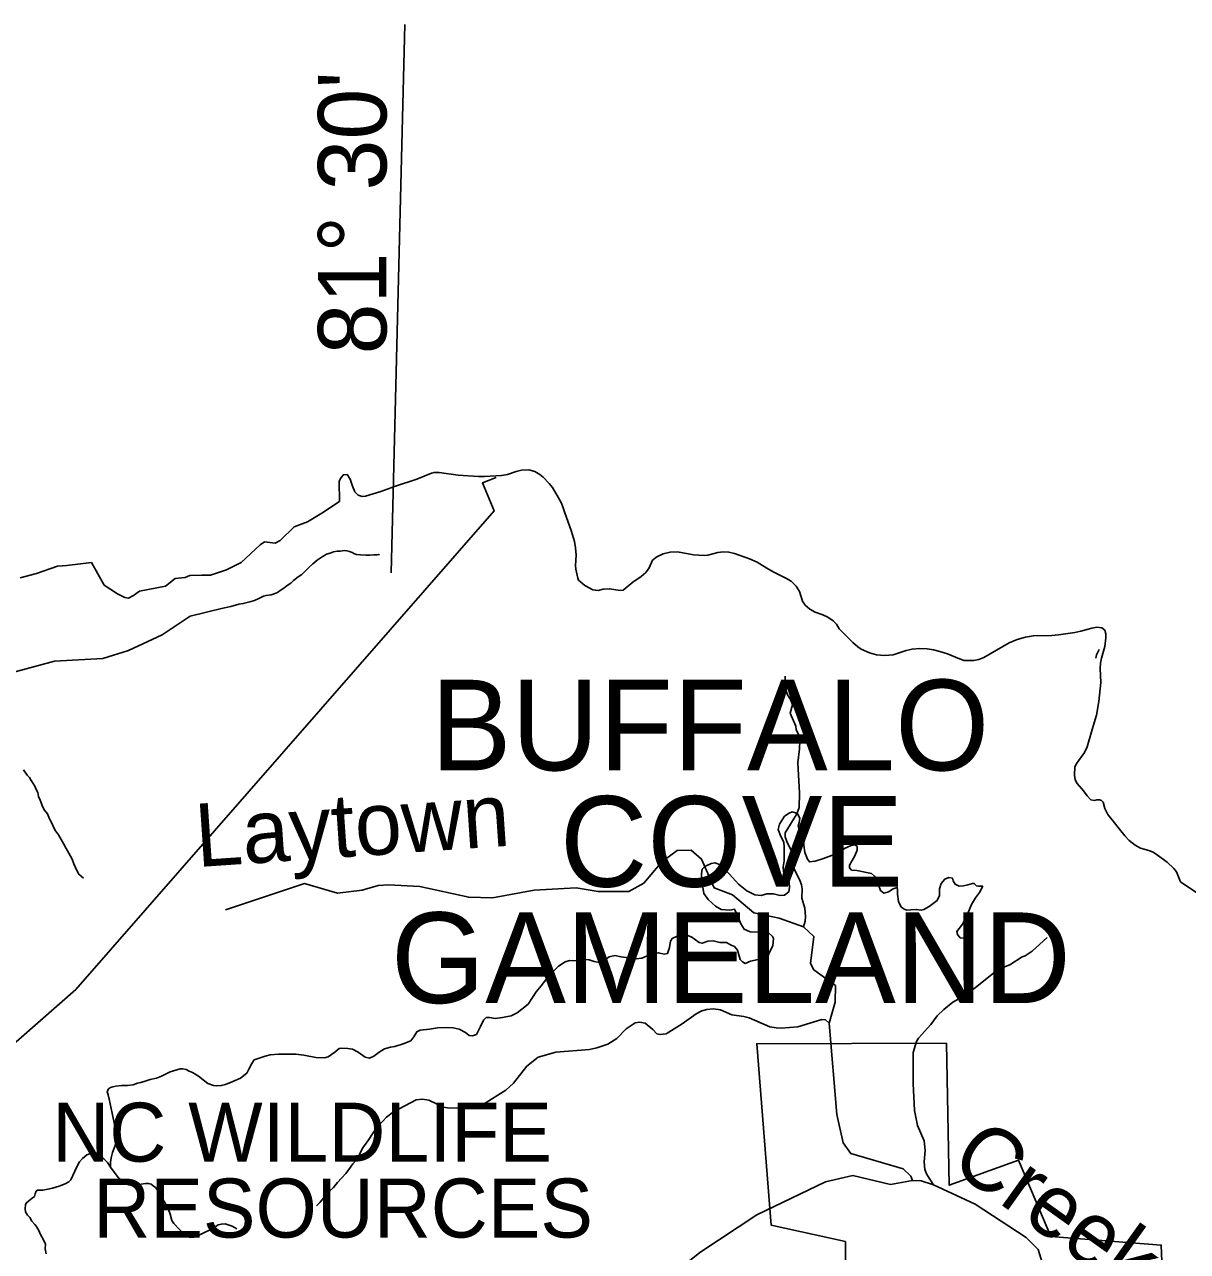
# Model space of a CAD drawing. Extents: x 1159738 to 1321356, y 736314 to 882035.
# Drawn here: x 1257995 to 1269036, y 857362 to 869008 of the extents above; entities that cross this region are included whole.
import ezdxf

# ---------------------------------------------------------------- set-up
doc = ezdxf.new("R2010")
doc.units = 0
for name, color, linetype in [('Exist Boundary Land Use Gamelands State NC Wildlife Resources Commission', 7, 'Continuous'), ('Exist Boundary Land Use Gamelands State NC Wildlife Resources Commission Label', 7, 'Continuous'), ('Exist Boundary Political CountyLine', 7, 'Continuous'), ('Exist Hydrographic Creek Single Shore', 7, 'Continuous'), ('Exist Hydrographic Creek Single Shore Label', 7, 'Continuous'), ('Exist Hydrographic Misc Water Feature', 7, 'Continuous'), ('Exist Road Non-System Type 51', 7, 'Continuous'), ('Map Preparation Longitude Latitude Label', 7, 'Continuous'), ('Map Preparation Longitude Latitude Lines', 7, 'Continuous')]:
    doc.layers.add(name, color=color, linetype=linetype)

msp = doc.modelspace()

# ---------------------------------------------------------------- linework, layer by layer
at = {"layer": 'Exist Boundary Land Use Gamelands State NC Wildlife Resources Commission'}
for points in [[(1262473, 864708), (1262344, 864658), (1262453, 864392), (1258482, 859849), (1255564, 857291)], [(1265791, 856598), (1265788, 857455), (1265084, 857611), (1264947, 859333), (1266747, 859338), (1266774, 857990), (1267432, 858229), (1267739, 857503), (1268787, 857423), (1268838, 856189)]]:
    msp.add_lwpolyline(points, dxfattribs=at)
at = {"layer": 'Exist Boundary Political CountyLine'}
for points in [[(1260986, 864480), (1260983, 864672), (1260984, 864680), (1261000, 864708), (1261022, 864735), (1261058, 864737), (1261088, 864692), (1261109, 864626), (1261132, 864573), (1261163, 864541), (1261200, 864528), (1261233, 864530), (1261378, 864575), (1261518, 864627), (1261721, 864694), (1261859, 864751), (1261884, 864757), (1261933, 864755), (1262111, 864730), (1262306, 864718), (1262362, 864718), (1262523, 864728), (1262580, 864738), (1262663, 864767), (1262714, 864779), (1262783, 864782), (1262839, 864767), (1262886, 864738), (1262918, 864711), (1262977, 864652), (1263006, 864613), (1263064, 864514), (1263092, 864464), (1263110, 864421), (1263123, 864383), (1263189, 864195), (1263215, 864102), (1263226, 864040), (1263231, 863972), (1263225, 863873), (1263229, 863838), (1263248, 863752), (1263255, 863734), (1263316, 863683), (1263389, 863642), (1263440, 863637), (1263488, 863649), (1263550, 863653), (1263649, 863636), (1263678, 863640), (1263770, 863715), (1263850, 863768), (1263893, 863808), (1263924, 863852), (1263958, 863923), (1263999, 863956), (1264059, 863984), (1264124, 864001), (1264194, 864002), (1264345, 863976), (1264448, 863967), (1264483, 863971), (1264576, 863997), (1264629, 864004), (1264683, 864001), (1264734, 863987), (1264879, 863936), (1264952, 863904), (1265041, 863847), (1265103, 863813), (1265223, 863754), (1265273, 863724), (1265322, 863678), (1265353, 863626), (1265381, 863535), (1265407, 863498), (1265451, 863460), (1265500, 863430), (1265574, 863404), (1265621, 863382), (1265671, 863349), (1265704, 863316), (1265729, 863272), (1265772, 863228), (1265858, 863143), (1265906, 863100), (1265938, 863078), (1266018, 863043), (1266084, 863026), (1266161, 863018), (1266241, 863026), (1266364, 863067), (1266421, 863080), (1266494, 863085), (1266566, 863083), (1266625, 863074), (1266684, 863058), (1266757, 863034), (1266872, 862986), (1266917, 862972), (1266992, 862971)], [(1257954, 863755), (1258107, 863797), (1258309, 863867), (1258398, 863873), (1258630, 863901), (1258752, 863688), (1258878, 863603), (1258948, 863568), (1258983, 863564), (1259031, 863587), (1259088, 863628), (1259333, 863676), (1259425, 863749), (1259520, 863758), (1259565, 863778), (1259679, 863781), (1259759, 863781), (1259911, 863832), (1260051, 863902), (1260233, 864070), (1260272, 864099), (1260374, 864086), (1260422, 864112), (1260555, 864239), (1260683, 864287), (1260819, 864370), (1260986, 864480)], [(1266992, 862971), (1267008, 862972), (1267055, 862981), (1267102, 863000), (1267343, 863139), (1267419, 863171), (1267498, 863194), (1267574, 863207), (1267748, 863210), (1267810, 863214), (1267967, 863238), (1268024, 863250), (1268127, 863279), (1268174, 863287), (1268224, 863280), (1268251, 863258), (1268261, 863224), (1268262, 863185), (1268250, 863103), (1268221, 862995), (1268211, 862945), (1268206, 862897), (1268213, 862764), (1268193, 862582), (1268173, 862454), (1268130, 862315), (1268084, 862151), (1268058, 862097), (1267984, 861997), (1267966, 861962), (1267964, 861884), (1267971, 861839), (1267989, 861804), (1268048, 861735), (1268083, 861686), (1268118, 861649), (1268153, 861643), (1268174, 861649), (1268200, 861650), (1268221, 861644), (1268235, 861626), (1268251, 861568), (1268280, 861508), (1268441, 861307), (1268482, 861264), (1268540, 861218), (1268589, 861191), (1268670, 861169), (1268709, 861151), (1268753, 861124), (1268842, 861058), (1268908, 860997), (1268932, 860966), (1268971, 860871), (1269152, 860748)]]:
    msp.add_lwpolyline(points, dxfattribs=at)
at = {"layer": 'Exist Hydrographic Creek Single Shore'}
for points in [[(1254254, 860181), (1254416, 860299), (1254639, 860271), (1254726, 860307), (1254897, 860545), (1255159, 860704), (1255472, 860947), (1255681, 861083), (1255969, 861144), (1256118, 861242), (1256316, 861438), (1256776, 862129), (1256868, 862282), (1256931, 862392), (1257297, 862481), (1257640, 862743), (1257893, 862862), (1258280, 862966), (1258739, 862990), (1258983, 863067), (1259303, 863215), (1259566, 863393), (1259864, 863466)], [(1266425, 858036), (1266409, 858076), (1266336, 858147), (1265839, 858291), (1265767, 858394), (1265706, 858661), (1265634, 859530), (1265691, 859729), (1265695, 859886), (1265490, 860035), (1265458, 860094), (1265489, 860350), (1265390, 860442), (1265160, 860527), (1264919, 860575), (1264715, 860746), (1264542, 860815), (1264423, 861087), (1264325, 861171), (1264192, 861167), (1264047, 861061), (1263876, 860858), (1263732, 860779), (1263440, 860778), (1263232, 860815), (1262832, 860790), (1262438, 860720), (1262213, 860724), (1261748, 860825), (1261452, 860841)], [(1267788, 856827), (1267618, 857379), (1267504, 857493), (1267020, 857811), (1266625, 857994), (1266508, 858032), (1266425, 858036)]]:
    msp.add_lwpolyline(points, dxfattribs=at)
at = {"layer": 'Exist Hydrographic Misc Water Feature'}
for points in [[(1261366, 863975), (1261356, 863978), (1261340, 863974), (1261312, 863975), (1261272, 863970), (1261234, 863971), (1261186, 863974), (1261148, 863977), (1261128, 863985), (1261106, 863998), (1261081, 864005), (1261055, 864013), (1261029, 864014), (1260993, 864009), (1260963, 864008), (1260928, 864003), (1260896, 863991), (1260862, 863980), (1260821, 863955), (1260774, 863923), (1260733, 863888), (1260694, 863855), (1260664, 863823), (1260627, 863788), (1260594, 863765), (1260549, 863730), (1260523, 863705), (1260488, 863682), (1260457, 863657), (1260433, 863641), (1260396, 863618), (1260366, 863605), (1260336, 863596), (1260289, 863589), (1260263, 863581), (1260219, 863561), (1260178, 863542), (1260134, 863529), (1260071, 863512), (1260029, 863505), (1259954, 863485), (1259864, 863466)], [(1265218, 862824), (1265216, 862756), (1265221, 862703), (1265240, 862647), (1265270, 862594), (1265285, 862550), (1265265, 862470), (1265319, 862349), (1265322, 862317), (1265348, 862256), (1265355, 862208), (1265351, 862132), (1265336, 862000), (1265351, 861712), (1265350, 861575), (1265328, 861516), (1265218, 861337), (1265217, 861297), (1265232, 861252), (1265277, 861161), (1265281, 861065), (1265303, 860992), (1265357, 860887), (1265372, 860843), (1265377, 860803), (1265375, 860714), (1265404, 860622), (1265410, 860542), (1265407, 860497), (1265390, 860442)], [(1258555, 860904), (1258510, 860943), (1258489, 860983), (1258464, 861040), (1258446, 861087), (1258417, 861141), (1258390, 861188), (1258367, 861229), (1258342, 861273), (1258317, 861316), (1258288, 861355), (1258273, 861383), (1258256, 861420), (1258239, 861456), (1258226, 861483), (1258212, 861515), (1258183, 861552), (1258170, 861580), (1258144, 861647), (1258126, 861679), (1258120, 861717), (1258106, 861748), (1258093, 861778), (1258078, 861803), (1258058, 861831), (1258041, 861860), (1258020, 861884), (1257985, 861933)], [(1259903, 860606), (1260652, 860854), (1260966, 860762), (1261200, 860790), (1261352, 860837), (1261452, 860841)], [(1267705, 860341), (1267560, 860212), (1267495, 860168), (1267466, 860157), (1267348, 860084), (1267243, 860040), (1267009, 859854), (1266903, 859795), (1266850, 859751), (1266807, 859728), (1266722, 859659), (1266660, 859598), (1266598, 859516), (1266481, 859386), (1266464, 859354), (1266433, 859249), (1266432, 858957), (1266444, 858701), (1266474, 858558), (1266535, 858413), (1266547, 858320), (1266536, 858212), (1266542, 858140), (1266561, 858091), (1266625, 857994)], [(1261398, 858598), (1261433, 858635), (1261498, 858688), (1261713, 858801), (1261773, 858808), (1261833, 858798), (1261972, 858732), (1262030, 858723), (1262242, 858728), (1262316, 858746), (1262353, 858761), (1262564, 858894), (1262638, 858960), (1262764, 859122), (1262870, 859205), (1263039, 859252), (1263360, 859280), (1263428, 859296), (1263533, 859329), (1263617, 859384), (1263707, 859475), (1263792, 859533), (1263833, 859539), (1263888, 859530), (1263959, 859470), (1263998, 859429), (1264030, 859420), (1264086, 859427), (1264237, 859521), (1264371, 859618), (1264424, 859645), (1264474, 859658), (1264534, 859664), (1264604, 859654), (1264711, 859608), (1264823, 859591), (1264874, 859578), (1265072, 859495), (1265132, 859485), (1265180, 859480), (1265337, 859494), (1265566, 859564), (1265598, 859562), (1265634, 859530)], [(1260768, 857794), (1260799, 857828), (1260838, 857871), (1260869, 857904), (1260892, 857937), (1260927, 857970), (1260966, 858017), (1261003, 858057), (1261044, 858101), (1261075, 858141), (1261113, 858194), (1261146, 858231), (1261162, 858255), (1261186, 858304), (1261207, 858344), (1261263, 858426), (1261298, 858478), (1261319, 858507), (1261344, 858540), (1261369, 858569), (1261379, 858581), (1261398, 858598)], [(1261308, 855260), (1261859, 855495), (1262021, 855623), (1262393, 855816), (1262778, 856222), (1263212, 856571), (1263692, 856775), (1264407, 857351), (1264949, 857711), (1265599, 858023), (1265859, 858084), (1266215, 857998), (1266425, 858036)]]:
    msp.add_lwpolyline(points, dxfattribs=at)
at = {"layer": 'Exist Road Non-System Type 51'}
for points in [[(1268166, 862995), (1268172, 863025), (1268181, 863044), (1268199, 863076)], [(1264609, 860608), (1264556, 860640), (1264486, 860703), (1264445, 860759), (1264425, 860877), (1264423, 860947), (1264430, 860990), (1264455, 861015), (1264513, 861043), (1264549, 861051), (1264604, 861031), (1264649, 860983), (1264715, 860912), (1264773, 860847), (1264851, 860784), (1264929, 860746), (1264989, 860741), (1265042, 860756), (1265105, 860756), (1265170, 860741), (1265211, 860743), (1265251, 860774), (1265259, 860819), (1265256, 860864), (1265241, 860902), (1265201, 860968), (1265196, 861013), (1265208, 861071), (1265207, 861130), (1265207, 861198), (1265205, 861246), (1265175, 861302), (1265149, 861367), (1265162, 861417), (1265210, 861493), (1265253, 861523), (1265283, 861536), (1265313, 861526), (1265338, 861513), (1265356, 861473), (1265348, 861435), (1265341, 861400), (1265351, 861367), (1265376, 861322), (1265389, 861279), (1265394, 861218), (1265404, 861148), (1265429, 861087), (1265447, 861060), (1265502, 861067), (1265580, 861092), (1265656, 861120), (1265691, 861128), (1265781, 861186), (1265844, 861216), (1265880, 861221), (1265900, 861206), (1265900, 861171), (1265877, 861118), (1265827, 861030), (1265827, 861004), (1265847, 860982), (1265897, 860977), (1266036, 860951), (1266066, 860924), (1266089, 860876), (1266121, 860788), (1266154, 860762), (1266197, 860775), (1266242, 860803), (1266280, 860818), (1266282, 860795), (1266282, 860752), (1266292, 860684), (1266315, 860636), (1266340, 860614), (1266373, 860601), (1266411, 860604), (1266461, 860609), (1266509, 860601), (1266532, 860609), (1266585, 860636), (1266659, 860694), (1266682, 860742), (1266682, 860803), (1266697, 860856), (1266732, 860896), (1266770, 860911), (1266805, 860906), (1266813, 860881), (1266830, 860848), (1266868, 860828), (1266908, 860831), (1266951, 860841), (1266994, 860856), (1267012, 860856), (1267034, 860833), (1267049, 860828), (1267082, 860828), (1267092, 860828), (1267062, 860770)], [(1267062, 860770), (1267022, 860717), (1266986, 860654), (1266949, 860563), (1266901, 860468), (1266868, 860429), (1266846, 860398), (1266853, 860371), (1266878, 860340), (1266926, 860335)], [(1265107, 860331), (1265097, 860353), (1265052, 860394), (1264961, 860394), (1264883, 860396), (1264828, 860421), (1264795, 860472), (1264760, 860558), (1264737, 860610), (1264692, 860603), (1264609, 860608)], [(1259973, 858975), (1260044, 859008), (1260104, 859055), (1260124, 859093), (1260152, 859146), (1260174, 859181), (1260212, 859194), (1260278, 859214), (1260326, 859229), (1260406, 859234), (1260492, 859234), (1260572, 859234), (1260648, 859224), (1260759, 859204), (1260842, 859199), (1260879, 859209), (1260942, 859252), (1260983, 859287), (1261008, 859292), (1261063, 859287), (1261109, 859282), (1261164, 859254), (1261229, 859207), (1261270, 859197), (1261310, 859214), (1261363, 859252), (1261411, 859285), (1261469, 859300), (1261511, 859307), (1261590, 859332), (1261661, 859360), (1261691, 859400), (1261721, 859448), (1261752, 859461), (1261840, 859471), (1261915, 859483), (1262001, 859488), (1262064, 859483), (1262122, 859471), (1262180, 859440), (1262217, 859413), (1262248, 859410), (1262285, 859420), (1262323, 859496), (1262353, 859556), (1262378, 859584), (1262409, 859584), (1262464, 859574), (1262532, 859584), (1262615, 859597), (1262671, 859627), (1262776, 859708), (1262853, 859825), (1262901, 859883), (1262964, 859966), (1263064, 860069), (1263127, 860110), (1263168, 860125), (1263233, 860122), (1263286, 860132), (1263356, 860130), (1263402, 860115), (1263455, 860105), (1263497, 860125), (1263545, 860157), (1263598, 860170), (1263659, 860157), (1263729, 860150), (1263802, 860140), (1263857, 860145), (1263930, 860178), (1263968, 860193), (1264011, 860198), (1264071, 860185), (1264099, 860190), (1264117, 860246), (1264129, 860306), (1264144, 860334), (1264190, 860356), (1264240, 860362), (1264293, 860362), (1264331, 860344), (1264401, 860296), (1264428, 860288), (1264483, 860306), (1264533, 860311), (1264596, 860296), (1264659, 860293), (1264705, 860270), (1264735, 860255), (1264763, 860222), (1264788, 860132), (1264810, 860112), (1264836, 860094), (1264888, 860117), (1264989, 860139), (1265034, 860154), (1265055, 860170), (1265072, 860210), (1265100, 860263), (1265107, 860331)], [(1259973, 858975), (1259902, 858947), (1259862, 858937), (1259822, 858933), (1259790, 858937), (1259736, 858956), (1259647, 859026), (1259590, 859059), (1259557, 859074), (1259528, 859089), (1259495, 859096), (1259471, 859095), (1259440, 859087), (1259378, 859067), (1259296, 859026), (1259249, 859006), (1259188, 858993), (1259150, 858981), (1259099, 858966), (1259068, 858958), (1259026, 858944), (1258974, 858938), (1258916, 858936), (1258863, 858932), (1258834, 858925), (1258810, 858918), (1258792, 858904), (1258781, 858878), (1258790, 858850), (1258800, 858806), (1258827, 858673), (1258852, 858552), (1258876, 858482), (1258877, 858443), (1258861, 858383), (1258831, 858301), (1258819, 858250), (1258812, 858209), (1258810, 858179), (1258812, 858161)], [(1258812, 858161), (1258784, 858205), (1258748, 858240), (1258693, 858283), (1258677, 858294), (1258656, 858298), (1258627, 858296), (1258585, 858278), (1258545, 858245), (1258516, 858211), (1258491, 858166), (1258455, 858082), (1258434, 858043), (1258415, 858022), (1258380, 858003), (1258323, 857981), (1258262, 857963), (1258217, 857953), (1258168, 857945), (1258118, 857945), (1258106, 857933)], [(1258812, 858161), (1258845, 858114), (1258888, 858060), (1258936, 858020), (1258965, 858002), (1258985, 857995), (1259021, 857993), (1259062, 857995), (1259143, 858006), (1259171, 858007), (1259197, 858002), (1259217, 857986), (1259239, 857968), (1259263, 857937), (1259334, 857814), (1259359, 857771), (1259377, 857716), (1259395, 857655), (1259412, 857628), (1259467, 857570), (1259543, 857502), (1259571, 857494), (1259602, 857497), (1259631, 857506), (1259690, 857535), (1259775, 857578), (1259833, 857614), (1259864, 857622), (1259900, 857625), (1259965, 857601), (1260010, 857577)], [(1258106, 857933), (1258096, 857909), (1258091, 857885), (1258068, 857868), (1258036, 857841), (1258010, 857821), (1258003, 857803), (1258000, 857766), (1258003, 857737), (1258023, 857706), (1258045, 857685), (1258064, 857650), (1258094, 857619), (1258106, 857601), (1258126, 857566), (1258146, 857523), (1258172, 857477), (1258193, 857431), (1258191, 857388), (1258200, 857339)]]:
    msp.add_lwpolyline(points, dxfattribs=at)
at = {"layer": 'Map Preparation Longitude Latitude Lines'}
msp.add_line((1261476, 863804), (1261607, 869008), dxfattribs=at)

# ---------------------------------------------------------------- texts
at = {"layer": 'Exist Boundary Land Use Gamelands State NC Wildlife Resources Commission Label'}
for s, height, p in [('BUFFALO ', 860, (1261851, 861929)), ('COVE', 860, (1263078, 860824)), ('GAMELAND', 860, (1261474, 859720)), ('NC WILDLIFE ', 560, (1258259, 858214)), ('RESOURCES', 560, (1258648, 857494))]:
    msp.add_text(s, height=height, dxfattribs=at).set_placement(p)
at = {"layer": 'Exist Hydrographic Creek Single Shore Label'}
for s, rotation, p in [('Laytown', 3.91, (1259635, 861010)), ('Creek', 324.4539, (1266760, 858166))]:
    msp.add_text(s, height=600, rotation=rotation, dxfattribs=at).set_placement(p)
at = {"layer": 'Map Preparation Longitude Latitude Label'}
msp.add_text("81° 30'", height=650, rotation=90, dxfattribs=at).set_placement((1261431, 865877))

doc.saveas('drawing.dxf')
